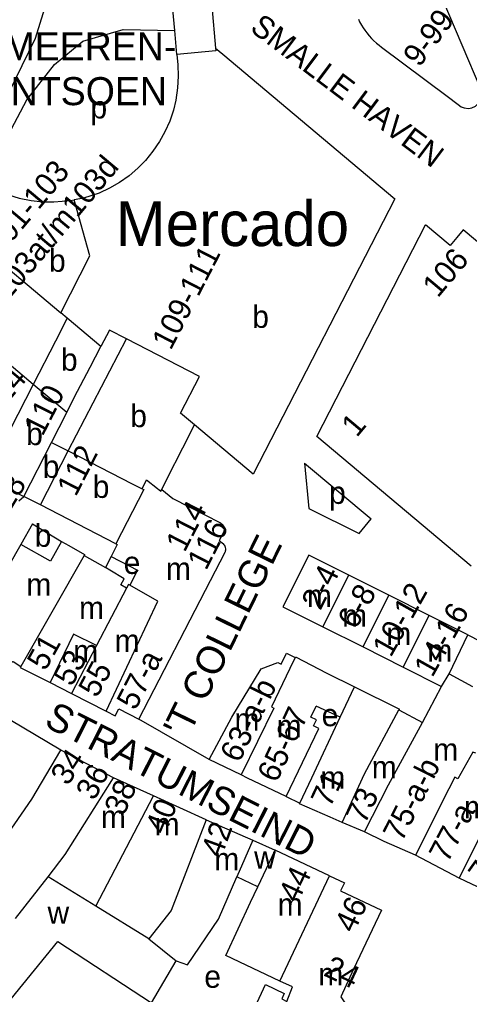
# Model space of a CAD drawing. Extents: x 160673 to 161924, y 382258 to 384145.
# Drawn here: x 161552.4 to 161632.6, y 382995.5 to 383169.3 of the extents above; entities that cross this region are included whole.
import ezdxf

# ---------------------------------------------------------------- set-up
doc = ezdxf.new("R2010")
doc.units = 0
for name, color, linetype in [('BLT_Basislijn', 7, 'Continuous'), ('BLT_Bebouwing', 7, 'Continuous'), ('BLT_Bebouwing_beschrifting', 7, 'Continuous'), ('BLT_Centroide', 7, 'Continuous'), ('BLT_Huisnummer', 7, 'Continuous'), ('BLT_Huisnummer_ tussenligend', 7, 'Continuous'), ('BLT_Huisnummer_reeks', 7, 'Continuous'), ('BLT_Onderdoorgang_en_onderverdeling', 7, 'Continuous'), ('BLT_Onderverdeling_panden', 7, 'Continuous'), ('BLT_Straatnaam', 7, 'Continuous'), ('BLT_Straatnaam_verkleind', 7, 'Continuous'), ('BLT_Vlakafsluiter', 7, 'Continuous')]:
    doc.layers.add(name, color=color, linetype=linetype)

msp = doc.modelspace()

# ---------------------------------------------------------------- linework, layer by layer
at = {"layer": 'BLT_Basislijn'}
for p, q in [((161603.23, 383090.22), (161615.1, 383080.26)), ((161552.25, 383083.47), (161553.14, 383084.26)), ((161559.88, 383076.22), (161561.19, 383075.53)), ((161568.71, 383073.53), (161567.71, 383071.6)), ((161632.34, 383059.58), (161638.3, 383056.5)), ((161599.93, 383030.74), (161602.4, 383029.59))]:
    msp.add_line(p, q, dxfattribs=at)
for points in [[(161558.84, 383184.96), (161558.18, 383175.74), (161555.16, 383165.91), (161549.27, 383153.85), (161548.57, 383152.74), (161546.98, 383149.44), (161541.17, 383143.92)], [(161546.68, 383139.67), (161549.82, 383147.67), (161553.69, 383154.96), (161558.62, 383161.3), (161563.65, 383165.41), (161570.86, 383167.52), (161580.06, 383167.33)], [(161603.23, 383090.22), (161603.98, 383082.1), (161612.95, 383077.66), (161615.1, 383080.26)]]:
    msp.add_lwpolyline(points, dxfattribs=at)
at = {"layer": 'BLT_Bebouwing'}
for p, q in [((161580.44, 383163.08), (161580.06, 383167.33)), ((161605.39, 383094.94), (161624.8, 383132.69)), ((161560.89, 383116.02), (161558.81, 383111.96)), ((161560.89, 383116.02), (161559.73, 383116.99)), ((161561.04, 383092.41), (161571.46, 383112.36)), ((161558.08, 383093.9), (161560.81, 383099.2)), ((161632.93, 383071.83), (161605.39, 383094.94)), ((161558.08, 383093.9), (161561.04, 383092.41)), ((161577.74, 383085.52), (161578.73, 383087.46)), ((161556.09, 383082.76), (161553.14, 383084.26)), ((161569.55, 383075.81), (161556.09, 383082.76)), ((161552.58, 383075.72), (161543.19, 383059.21)), ((161603.96, 383073.79), (161599.36, 383064.58)), ((161611.11, 383070.21), (161603.96, 383073.79)), ((161618.27, 383066.63), (161611.11, 383070.21)), ((161573.66, 383044.57), (161586.43, 383069.28)), ((161625.42, 383063.04), (161618.27, 383066.63)), ((161599.36, 383064.58), (161606.5, 383061.01)), ((161632.34, 383059.58), (161625.42, 383063.04)), ((161606.5, 383061.01), (161613.65, 383057.42)), ((161628.99, 383052.64), (161632.34, 383059.58)), ((161613.65, 383057.42), (161620.8, 383053.84)), ((161620.8, 383053.84), (161627.63, 383050.39)), ((161557.83, 383051.06), (161561.62, 383049.13)), ((161628.99, 383052.64), (161633.15, 383050.37)), ((161559.77, 383039.01), (161539.68, 383050.94)), ((161624.26, 383043.97), (161627.63, 383050.39)), ((161561.62, 383049.13), (161567.8, 383045.95)), ((161604.35, 383044.89), (161605.28, 383046.88)), ((161620.04, 383046.2), (161624.26, 383043.97)), ((161564.27, 383036.67), (161559.77, 383039.01)), ((161591.91, 383034.62), (161586.18, 383037.34)), ((161569.15, 383034.11), (161564.27, 383036.67)), ((161576.26, 383030.9), (161569.15, 383034.11)), ((161593.05, 383034.04), (161591.91, 383034.62)), ((161599.93, 383030.74), (161593.05, 383034.04)), ((161585.68, 383026.6), (161576.26, 383030.9)), ((161585.68, 383026.6), (161594, 383022.96)), ((161613.93, 383024.45), (161609.93, 383026.14)), ((161617.44, 383022.74), (161613.93, 383024.45)), ((161594, 383022.96), (161597.98, 383021.2)), ((161622.99, 383020.31), (161617.44, 383022.74)), ((161607.68, 383016.63), (161597.98, 383021.2)), ((161594.89, 383014.66), (161591.14, 383016.43)), ((161601.05, 382996.81), (161598.83, 382997.85))]:
    msp.add_line(p, q, dxfattribs=at)
for points in [[(161586.93, 383175.61), (161586.79, 383174.97), (161586.65, 383173.49), (161586.7, 383171.67), (161587.32, 383164.2)], [(161634.69, 383156.74), (161627.93, 383172.69), (161627.23, 383174.06), (161626.42, 383175.36)], [(161580.06, 383167.33), (161579.72, 383171.08), (161579.64, 383174.06)], [(161612.81, 383169.34), (161613.04, 383168.88), (161613.37, 383168.27), (161613.67, 383167.83), (161613.97, 383167.37), (161614.32, 383166.89), (161614.76, 383166.36), (161615.16, 383165.93), (161615.52, 383165.55), (161616.02, 383165.1), (161616.51, 383164.69), (161616.95, 383164.35), (161628.63, 383155.6), (161630.61, 383154.11), (161631.12, 383153.74), (161631.69, 383153.52), (161632.46, 383153.45), (161633.03, 383153.56), (161633.69, 383153.87), (161634.23, 383154.35), (161634.56, 383154.87), (161634.75, 383155.41), (161634.81, 383156.04), (161634.69, 383156.74)], [(161587.32, 383164.2), (161588.62, 383163.11)], [(161580.44, 383163.08), (161580.6, 383161.22), (161580.67, 383159.22), (161580.57, 383157.11), (161580.23, 383154.89), (161579.81, 383153.12), (161579.17, 383151.19), (161578.32, 383149.27), (161577.35, 383147.52), (161576.18, 383145.79), (161574.86, 383144.18), (161573.45, 383142.76), (161571.92, 383141.45), (161570.2, 383140.24), (161568.42, 383139.22), (161566.55, 383138.36), (161563.76, 383137.46), (161562.11, 383137.14)], [(161588.62, 383163.11), (161619.34, 383137.34), (161594.07, 383088.23), (161583.61, 383097)], [(161548.76, 383138.66), (161550.42, 383138.04), (161552.33, 383137.45), (161554.43, 383137.04), (161556.54, 383136.81), (161558.5, 383136.76), (161561.44, 383137.01), (161562.11, 383137.14)], [(161545.6, 383132.51), (161544.28, 383129.93), (161559.73, 383116.99)], [(161717.99, 383054.63), (161713.37, 383058.5), (161714.56, 383059.91), (161715.72, 383061.26), (161631.52, 383131.82), (161630.38, 383130.44), (161629.19, 383129.01), (161624.8, 383132.69)], [(161571.46, 383112.36), (161568.41, 383113.92), (161566.9, 383111.01)], [(161558.81, 383111.96), (161554.82, 383104.21)], [(161554.82, 383104.21), (161546.53, 383111.16)], [(161564.96, 383107.3), (161566.9, 383111.01)], [(161562.14, 383101.89), (161564.96, 383107.3)], [(161560.81, 383099.2), (161562.14, 383101.89)], [(161581.52, 383092.91), (161583.61, 383097)], [(161578.73, 383087.46), (161581.52, 383092.91)], [(161546.55, 383088.2), (161546.31, 383087.76), (161553.14, 383084.26)], [(161577.74, 383085.52), (161579.69, 383083.89), (161588.21, 383079.53), (161588.68, 383079.13), (161588.76, 383079.01), (161588.82, 383078.87), (161588.87, 383078.72), (161588.89, 383078.57), (161588.89, 383078.41), (161588.88, 383078.26), (161588.84, 383078.11), (161588.79, 383077.97), (161588.01, 383076.42), (161588.74, 383075.78)], [(161554.67, 383079.38), (161552.58, 383075.72)], [(161554.67, 383079.38), (161559.88, 383076.22)], [(161561.19, 383075.53), (161563.98, 383073.92), (161563.9, 383073.73)], [(161569.55, 383075.81), (161569.81, 383075.67), (161568.71, 383073.53)], [(161586.43, 383069.28), (161589.03, 383074.31), (161589.1, 383074.46), (161589.13, 383074.58), (161589.16, 383074.75), (161589.16, 383074.92), (161589.13, 383075.14), (161589.07, 383075.33), (161588.97, 383075.51), (161588.87, 383075.65), (161588.74, 383075.78)], [(161563.9, 383073.73), (161567.71, 383071.6)], [(161568.71, 383073.53), (161573.44, 383071.09), (161572.06, 383068.43)], [(161571.43, 383067.9), (161570.45, 383068.47), (161571.05, 383069.54), (161568.51, 383071.12), (161567.71, 383071.6)], [(161572.06, 383068.43), (161571.81, 383068.57), (161571.43, 383067.9)], [(161586.18, 383037.34), (161590.27, 383044.92), (161595.49, 383053.54), (161598.44, 383054.66), (161599.06, 383054.34), (161600.02, 383056.3), (161601.54, 383055.55)], [(161550.92, 383054.9), (161551.14, 383054.78), (161551.25, 383054.86), (161552.61, 383053.94)], [(161601.54, 383055.55), (161601.6, 383055.66)], [(161601.6, 383055.66), (161607.18, 383052.77), (161612.1, 383050.33)], [(161552.61, 383053.94), (161552.49, 383053.78), (161557.83, 383051.06)], [(161612.1, 383050.33), (161620.12, 383046.35), (161620.04, 383046.2)], [(161567.8, 383045.95), (161569.45, 383045.12)], [(161569.45, 383045.12), (161570.09, 383046.42), (161573.66, 383044.57)], [(161609.55, 383044.88), (161605.28, 383046.88)], [(161599.93, 383030.74), (161605.78, 383042.91), (161604.82, 383043.36), (161605.33, 383044.43), (161604.35, 383044.89)], [(161602.4, 383029.59), (161604.51, 383034.1), (161609.55, 383044.88)], [(161609.93, 383026.14), (161607.77, 383027.09), (161602.34, 383029.47), (161602.4, 383029.59)], [(161630.81, 383016.2), (161622.99, 383020.31)], [(161580.33, 383001.45), (161582.32, 383000.77), (161587.85, 383008.9), (161591.14, 383016.43)], [(161607.68, 383016.63), (161610.33, 383015.38), (161609.62, 383013.96)], [(161598.83, 382997.85), (161589.15, 383002.4), (161593.6, 383011.93), (161594.89, 383014.66)], [(161635.17, 383014.15), (161630.81, 383016.2)], [(161609.62, 383013.96), (161616.93, 383010.52), (161611.96, 383000), (161609.66, 382995.06), (161614.46, 382987.86)], [(161544.6, 382999.82), (161550.89, 382994.7), (161559.18, 383004.89), (161575.89, 382993.97)], [(161575.89, 382993.97), (161580.33, 383001.45)], [(161597.71, 382988.24), (161594.39, 382993.28), (161596.24, 382997.23), (161599.6, 382995.65), (161599.14, 382994.67), (161600.06, 382994.24), (161601.05, 382996.81)]]:
    msp.add_lwpolyline(points, dxfattribs=at)
at = {"layer": 'BLT_Onderdoorgang_en_onderverdeling'}
for p, q in [((161566.9, 383111.01), (161560.89, 383116.02)), ((161553.14, 383084.26), (161558.08, 383093.9)), ((161556.09, 383082.76), (161561.04, 383092.41)), ((161574.24, 383085.62), (161575.03, 383087.22)), ((161594, 383022.96), (161591.14, 383016.43)), ((161594.89, 383014.66), (161597.98, 383021.2))]:
    msp.add_line(p, q, dxfattribs=at)
for points in [[(161587.32, 383164.2), (161587.36, 383163.69), (161580.44, 383163.08)], [(161583.61, 383097), (161581.1, 383099.11), (161584.48, 383105.67), (161571.46, 383112.36)], [(161560.81, 383099.2), (161554.82, 383104.21)], [(161575.03, 383087.22), (161577, 383085.65), (161577.57, 383085.19), (161577.74, 383085.52)]]:
    msp.add_lwpolyline(points, dxfattribs=at)
at = {"layer": 'BLT_Onderverdeling_panden'}
for p, q in [((161561.04, 383092.41), (161572.48, 383086.51)), ((161572.48, 383086.51), (161574.24, 383085.62)), ((161563.9, 383073.73), (161552.61, 383053.94)), ((161606.5, 383061.01), (161611.11, 383070.21)), ((161571.43, 383067.9), (161566.08, 383057.67)), ((161613.65, 383057.42), (161618.27, 383066.63)), ((161620.8, 383053.84), (161625.42, 383063.04)), ((161566.08, 383057.67), (161561.62, 383049.13)), ((161627.63, 383050.39), (161628.99, 383052.64)), ((161609.55, 383044.88), (161612.1, 383050.33)), ((161613.93, 383034.83), (161620.04, 383046.2)), ((161618.2, 383032.83), (161624.26, 383043.97)), ((161609.93, 383026.14), (161613.93, 383034.83)), ((161613.93, 383024.45), (161618.2, 383032.83)), ((161628.94, 383032.15), (161622.99, 383020.31)), ((161566, 383011.23), (161576.26, 383030.9)), ((161551.68, 383008.99), (161557.48, 383016.46)), ((161566, 383011.23), (161557.48, 383016.46)), ((161598.83, 382997.85), (161607.68, 383016.63)), ((161575.41, 383005.39), (161566, 383011.23)), ((161575.41, 383005.39), (161580.33, 383001.45))]:
    msp.add_line(p, q, dxfattribs=at)
for points in [[(161559.73, 383116.99), (161564.93, 383127.17), (161562.11, 383137.14)], [(161554.82, 383104.21), (161546.55, 383088.2)], [(161574.24, 383085.62), (161574.53, 383085.47), (161569.55, 383075.81)], [(161559.88, 383076.22), (161557.88, 383072.7), (161552.58, 383075.72)], [(161567.8, 383045.95), (161577.03, 383065.59), (161574.03, 383067.33), (161572.06, 383068.43)], [(161566.08, 383057.67), (161562.02, 383059.71), (161557.83, 383051.06)], [(161601.54, 383055.55), (161600.58, 383053.61), (161597.3, 383046.73), (161597.72, 383046.53), (161591.91, 383034.62)], [(161543.1, 383014.57), (161549.68, 383023.24), (161554.56, 383030.3), (161559.77, 383039.01)], [(161633.75, 383038.5), (161633.21, 383038.69), (161630.58, 383033.9), (161629.99, 383034.22), (161628.94, 383032.15)], [(161557.48, 383016.46), (161560.53, 383020.43), (161569.15, 383034.11)], [(161640.74, 383034.8), (161638.74, 383032.19), (161635.57, 383026.5), (161635.82, 383026.37), (161630.81, 383016.2)], [(161585.68, 383026.6), (161579.44, 383010.46), (161575.41, 383005.39)]]:
    msp.add_lwpolyline(points, dxfattribs=at)
at = {"layer": 'BLT_Vlakafsluiter'}
msp.add_line((161586.18, 383037.34), (161573.66, 383044.57), dxfattribs=at)

# ---------------------------------------------------------------- texts
at = {"layer": 'BLT_Bebouwing_beschrifting'}
msp.add_text('Mercado', height=8, rotation=359.9999, dxfattribs=at).set_placement((161569.54, 383128.9))
at = {"layer": 'BLT_Centroide'}
for s, p in [('p', (161565.03, 383151.66)), ('b', (161557.63, 383124.32)), ('b', (161593.88, 383114.32)), ('b', (161559.76, 383106.66)), ('b', (161572.12, 383096.62)), ('b', (161553.56, 383093.42)), ('b', (161556.52, 383087.57)), ('b', (161565.43, 383084)), ('p', (161607.59, 383082.93)), ('b', (161555.08, 383075.29)), ('e', (161570.95, 383070.44)), ('m', (161578.48, 383069.39)), ('m', (161553.59, 383066.56)), ('m', (161603.62, 383064.56)), ('m', (161563, 383062.41)), ('m', (161609.91, 383061.02)), ('m', (161617.79, 383057.8)), ('m', (161569.33, 383056.55)), ('m', (161561.95, 383054.69)), ('m', (161625.12, 383054.78)), ('e', (161606.26, 383043.29)), ('m', (161590.71, 383042.5)), ('m', (161598.23, 383041.33)), ('m', (161626.17, 383037.14)), ('m', (161615.2, 383033.99)), ('m', (161606.03, 383032.15)), ('m', (161631.66, 383026.88)), ('m', (161566.88, 383025.17)), ('m', (161576.47, 383023.84)), ('m', (161587.11, 383017.61)), ('w', (161594.22, 383017.89)), ('w', (161557.37, 383008.06)), ('m', (161598.41, 383009.52)), ('e', (161585.33, 382996.66)), ('m', (161605.66, 382997.12))]:
    msp.add_text(s, height=4, dxfattribs=at).set_placement(p)
at = {"layer": 'BLT_Huisnummer'}
for s, rotation, p in [('55', 61.8335, (161566.19, 383048.2)), ('71', 64.7878, (161607.77, 383028.64)), ('73', 64.7914, (161614, 383025.68)), ('40', 67.4515, (161578.34, 383023.79)), ('42', 69.9114, (161588.38, 383019.71)), ('79', 54.4418, (161635.37, 383015.01)), ('44', 64.8272, (161602, 383011.65))]:
    msp.add_text(s, height=4, rotation=rotation, dxfattribs=at).set_placement(p)
at = {"layer": 'BLT_Huisnummer_ tussenligend'}
for s, rotation, p in [('51', 60.9456, (161556.98, 383052.98)), ('53', 61.8335, (161561.71, 383050.2)), ('38', 65.7392, (161570.95, 383027.13))]:
    msp.add_text(s, height=4, rotation=rotation, dxfattribs=at).set_placement(p)
at = {"layer": 'BLT_Huisnummer_reeks'}
for s, rotation, p in [('9-99', 53.1442, (161623.69, 383160.63)), ('103at/m103d', 50.0117, (161550.23, 383118.99)), ('101-103', 49.9978, (161548.88, 383127.02)), ('109-111', 62.7635, (161579.35, 383110.18)), ('106', 50.0162, (161626.98, 383119.53)), ('24', 50.0647, (161550.06, 383100.64)), ('110', 62.9359, (161556.49, 383094.83)), ('1', 50.0162, (161612.52, 383094.65)), ('112', 63.0067, (161562.41, 383084.07)), ('128', 58.8372, (161549.11, 383078.91)), ('114', 62.7416, (161581.82, 383074.14)), ('116', 62.7416, (161585.65, 383070.92)), ('2-4', 63.3678, (161606.04, 383063.78)), ('6-8', 60.8059, (161612.37, 383060.39)), ('10-12', 60.8059, (161618.59, 383055.41)), ('14-16', 60.8059, (161626.01, 383051.84)), ('57-a', 62.7416, (161573.04, 383045.96)), ('63-a-b', 64.0017, (161591.56, 383036.62)), ('65-67', 64.9239, (161598.23, 383033.05)), ('34', 56.6056, (161560.99, 383032.52)), ('75-a-b', 63.3184, (161620.58, 383022.51)), ('36', 61.8374, (161565.72, 383029.87)), ('77-a', 62.2811, (161628.74, 383018.78)), ('46', 64.7142, (161612.01, 383006.25)), ('24', 334.8273, (161606.41, 382998.92))]:
    msp.add_text(s, height=4, rotation=rotation, dxfattribs=at).set_placement(p)
at = {"layer": 'BLT_Straatnaam'}
for s, p in [('VERMEEREN-', (161535.77, 383162.02)), ('PLANTSOEN', (161538.17, 383154.02))]:
    msp.add_text(s, height=5, dxfattribs=at).set_placement(p)
for s, height, rotation, p in [("'T COLLEGE", 5, 63.9839, (161582.31, 383040.86)), ('STRATUMSEIND', 4.9999, 333.0784, (161556.55, 383043.41))]:
    msp.add_text(s, height=height, rotation=rotation, dxfattribs=at).set_placement(p)
at = {"layer": 'BLT_Straatnaam_verkleind'}
msp.add_text('SMALLE HAVEN', height=4, rotation=323.024, dxfattribs=at).set_placement((161593.29, 383167.37))

doc.saveas('drawing.dxf')
